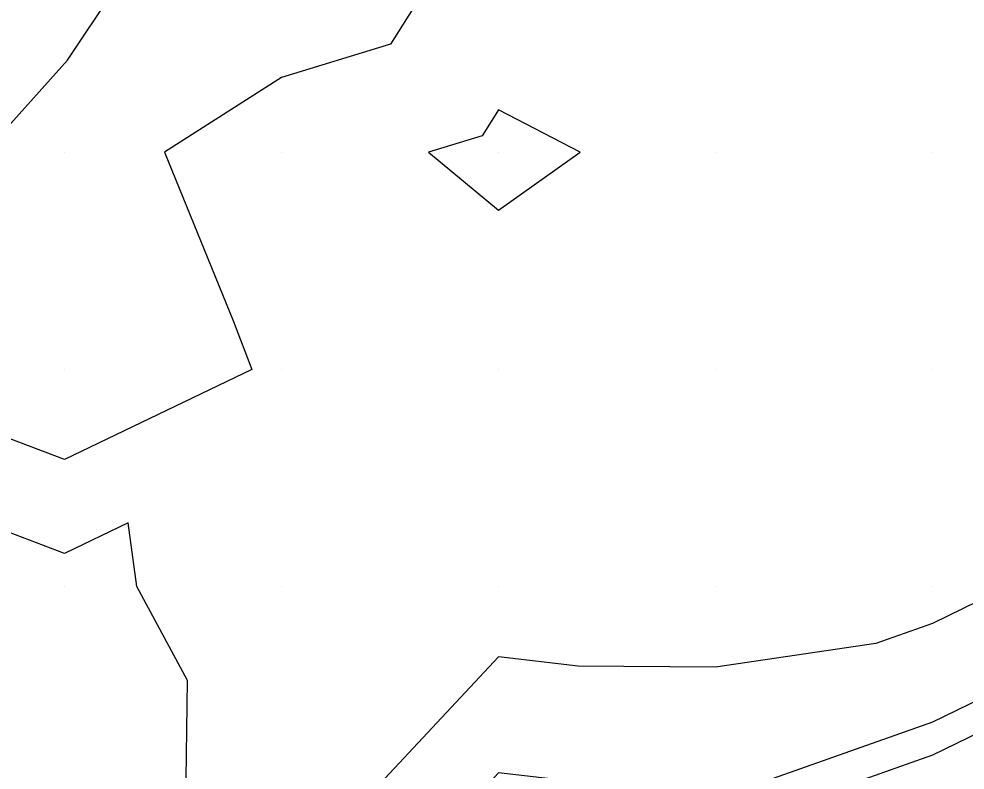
# Model space of a CAD drawing. Extents: x 2354170 to 2357230, y 866100 to 868290.
# Drawn here: x 2355917.88 to 2355961.48, y 866711.56 to 866746.15 of the extents above; entities that cross this region are included whole.
import ezdxf

# ---------------------------------------------------------------- set-up
doc = ezdxf.new("R2010")
doc.units = 0
for name, color, linetype in [('Default', 7, 'Continuous'), ('DTM Contours Minor', 7, 'Continuous'), ('Exist DTM QL2 LIDAR Elevation Point', 7, 'Continuous')]:
    doc.layers.add(name, color=color, linetype=linetype)

msp = doc.modelspace()

# ---------------------------------------------------------------- linework, layer by layer
at = {"layer": 'Default'}
for points in [[(2355925.564, 866710.007), (2355925.649, 866715.674), (2355923.31, 866720.007), (2355922.917, 866722.942), (2355919.982, 866721.531), (2355913.833, 866723.858), (2355909.982, 866723.82), (2355902.58, 866722.606), (2355899.982, 866724.207), (2355894.005, 866724.031), (2355899.016, 866733.801), (2355903.604, 866735.86), (2355910.204, 866740.844), (2355920.365, 866752.191), (2355923.621, 866757.061), (2355925.905, 866759.473), (2355929.747, 866762.11), (2355946.791, 866777.759), (2355948.473, 866779.513), (2355954.372, 866775.411), (2355957.994, 866780.759), (2355969.983, 866784.634)], [(2355916.574, 866740.299), (2355920.116, 866744.254), (2355926.525, 866753.841), (2355927.766, 866755.152), (2355936.023, 866760.821), (2355942.616, 866766.873), (2355949.363, 866773.908), (2355954.971, 866770.008), (2355949.982, 866763.232), (2355946.54, 866760.008), (2355939.982, 866752.967), (2355938.161, 866750.008), (2355935.008, 866744.981), (2355929.982, 866743.455), (2355924.589, 866740.008), (2355927.774, 866732.215), (2355928.618, 866730.007), (2355919.982, 866725.856), (2355916.97, 866726.996), (2355909.982, 866726.926), (2355906.296, 866726.321), (2355900.312, 866730.007), (2355906.806, 866732.922), (2355916.574, 866740.299)], [(2355943.736, 866740.008), (2355939.982, 866741.959), (2355939.23, 866740.76), (2355936.754, 866740.008), (2355939.982, 866737.35), (2355943.736, 866740.008)], [(2355978.471, 866726.059), (2355976.956, 866723.034), (2355972.985, 866720.007), (2355967.301, 866717.326), (2355959.983, 866713.757), (2355950.334, 866710.359), (2355949.982, 866710.306), (2355949.681, 866710.309), (2355939.982, 866711.425), (2355938.652, 866710.007), (2355938.678, 866701.311), (2355939.045, 866700.007), (2355938.072, 866698.096), (2355939.982, 866693.449), (2355943.667, 866693.691), (2355938.747, 866687.601), (2355925.443, 866667.579), (2355924.12, 866666.324)], [(2355963.468, 866720.007), (2355959.983, 866718.308), (2355957.359, 866717.383), (2355949.982, 866716.289), (2355943.645, 866716.344), (2355939.982, 866716.766), (2355933.645, 866710.007)]]:
    msp.add_lwpolyline(points, dxfattribs=at)
at = {"layer": 'DTM Contours Minor'}
msp.add_lwpolyline([(2355964.341, 866714.365), (2355959.983, 866712.24), (2355953.643, 866710.007)], dxfattribs=at)
at = {"layer": 'Exist DTM QL2 LIDAR Elevation Point'}
for p, q in [((2355919.982, 866740.008), (2355919.982, 866740.008)), ((2355929.982, 866740.008), (2355929.982, 866740.008)), ((2355939.982, 866740.008), (2355939.982, 866740.008)), ((2355949.982, 866740.008), (2355949.982, 866740.008)), ((2355959.983, 866740.008), (2355959.983, 866740.008)), ((2355919.982, 866730.007), (2355919.982, 866730.007)), ((2355929.982, 866730.007), (2355929.982, 866730.007)), ((2355939.982, 866730.007), (2355939.982, 866730.007)), ((2355949.982, 866730.007), (2355949.982, 866730.007)), ((2355959.983, 866730.007), (2355959.983, 866730.007)), ((2355919.982, 866720.007), (2355919.982, 866720.007)), ((2355929.982, 866720.007), (2355929.982, 866720.007)), ((2355939.982, 866720.007), (2355939.982, 866720.007)), ((2355949.982, 866720.007), (2355949.982, 866720.007)), ((2355959.983, 866720.007), (2355959.983, 866720.007))]:
    msp.add_line(p, q, dxfattribs=at)

doc.saveas('drawing.dxf')
